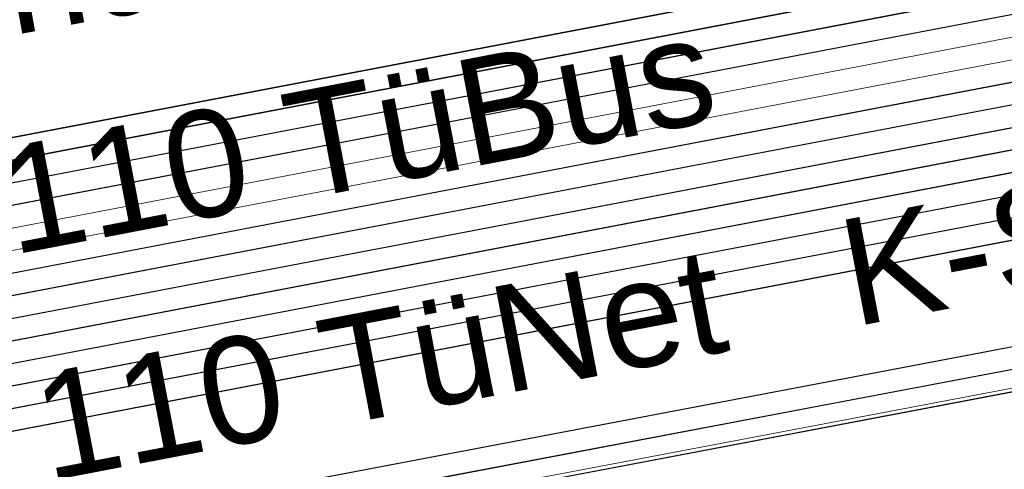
# Model space of a CAD drawing. Header units: metres. Extents: x -502 to 161, y -108 to 174.
# Tile 383 of 656: x -132.95 to -130.74, y -29.12 to -28.11. Entities that reach past the tile are written whole.
import ezdxf

# ---------------------------------------------------------------- set-up
doc = ezdxf.new("R2010")
doc.units = ezdxf.units.M
doc.header["$LTSCALE"] = 0.1
for name, color, linetype in [('BRI31-005.05-5p02-Koordinierung Lageplan 4. BA ZOB West 2022-06-15', 7, 'Continuous'), ('BRI31-005.06-5f07-Koordinierung Lageplan 4. BA ZOB Fernbusbahnh', 7, 'Continuous'), ('BRI32-005.02-5f05-Koordinierung Schemaplan 4 BA ZOB Teilbereich', 7, 'Continuous'), ('BRI32-005.03-5f06-Koordinierung Schemaplan 4 BA ZOB Teilbereich 2 Ost - Bahnhofsallee 2023-01-21', 7, 'Continuous')]:
    doc.layers.add(name, color=color, linetype=linetype)
doc.styles.add('Arial', font='arial.ttf')

msp = doc.modelspace()

# ---------------------------------------------------------------- linework, layer by layer
at = {"layer": 'BRI31-005.05-5p02-Koordinierung Lageplan 4. BA ZOB West 2022-06-15', "color": 190, "linetype": 'Continuous', "lineweight": 35, "true_color": 0x7f00ff, "transparency": 33554687, "flags": 128}
for points in [[(-55.7007, -13.3634), (-59.4327, -13.9934), (-61.4087, -14.3464), (-62.2647, -14.4984), (-62.6667, -14.5974), (-62.8907, -14.7334), (-63.5967, -15.2334), (-64.4177, -15.8004), (-64.8657, -15.8864), (-69.7037, -16.7484), (-75.4637, -17.6884), (-81.7337, -18.6534), (-88.9077, -20.0034), (-93.6827, -20.7334), (-98.9647, -21.6334), (-104.5957, -22.9234), (-121.8907, -26.2934), (-126.8117, -27.2034), (-150.4477, -31.7134), (-157.1307, -33.0134), (-162.7687, -32.1234), (-174.7807, -30.4434), (-178.1477, -29.6134), (-179.1357, -29.4334)], [(-93.6747, -20.7824), (-98.9547, -21.6824), (-104.5847, -22.9724), (-121.8807, -26.3424), (-126.8027, -27.2524), (-150.4387, -31.7624), (-150.7407, -31.8214), (-157.1297, -33.0644), (-162.7757, -32.1724), (-174.7877, -30.4934), (-178.1567, -29.6624), (-179.1357, -29.4844)]]:
    msp.add_lwpolyline(points, dxfattribs=at)
at = {"layer": 'BRI31-005.05-5p02-Koordinierung Lageplan 4. BA ZOB West 2022-06-15', "color": 250, "linetype": 'Continuous', "lineweight": 25, "true_color": 0x333333, "transparency": 33554687, "flags": 128}
for points in [[(-179.1357, -29.7394), (-178.2047, -29.9074), (-176.5237, -30.3244), (-174.8367, -30.8434), (-162.8247, -32.5154), (-157.1227, -33.4214), (-150.6707, -32.1644), (-150.3757, -32.1054), (-126.7397, -27.5954), (-121.8107, -26.6854), (-104.5117, -23.3154), (-93.6067, -21.1744), (-88.8337, -20.4444), (-81.6527, -19.0944), (-75.3827, -18.1294), (-69.6317, -17.1894), (-64.2647, -16.2324), (-63.2977, -15.6984), (-62.6077, -15.0894), (-62.1947, -14.8414), (-59.6597, -14.3864), (-59.3767, -14.3364), (-55.6447, -13.7064)], [(-55.6367, -13.7554), (-59.3687, -14.3854), (-59.6507, -14.4354), (-62.1767, -14.8894), (-62.5777, -15.1304), (-63.2687, -15.7394), (-64.2477, -16.2804), (-69.6237, -17.2384), (-75.3737, -18.1784), (-81.6437, -19.1434), (-88.8257, -20.4934), (-93.5977, -21.2234), (-104.5017, -23.3644), (-121.8007, -26.7344), (-126.7307, -27.6444), (-150.3667, -32.1544), (-150.6607, -32.2134), (-157.1217, -33.4724), (-162.8317, -32.5644), (-174.8437, -30.8934), (-176.5357, -30.3734), (-178.2147, -29.9564), (-179.1357, -29.7904)], [(-55.6287, -13.8044), (-59.3607, -14.4344), (-59.6427, -14.4844), (-62.1587, -14.9374), (-62.5477, -15.1714), (-63.2397, -15.7804), (-64.2307, -16.3284), (-69.6157, -17.2874), (-75.3647, -18.2274), (-81.6347, -19.1924), (-88.8177, -20.5424), (-93.5887, -21.2724), (-104.4917, -23.4134), (-121.7907, -26.7834), (-126.7217, -27.6934), (-150.3577, -32.2034), (-150.6507, -32.2624), (-157.1207, -33.5234), (-162.8387, -32.6134), (-174.8507, -30.9434), (-176.5477, -30.4224), (-178.2247, -30.0054), (-179.1357, -29.8414)], [(-55.6207, -13.8534), (-59.3527, -14.4834), (-59.6277, -14.5324), (-62.1407, -14.9854), (-62.5177, -15.2124), (-63.2107, -15.8214), (-64.2137, -16.3764), (-69.6077, -17.3364), (-75.3557, -18.2764), (-81.6257, -19.2414), (-88.8097, -20.5914), (-93.5797, -21.3214), (-104.4817, -23.4624), (-121.7807, -26.8324), (-126.7127, -27.7424), (-150.3487, -32.2524), (-150.6407, -32.3114), (-157.1197, -33.5744), (-162.8457, -32.6624), (-174.8577, -30.9934), (-176.5597, -30.4714), (-178.2347, -30.0544), (-179.1357, -29.8924)], [(-55.6127, -13.9024), (-59.3447, -14.5324), (-59.6247, -14.5824), (-62.1227, -15.0334), (-62.4877, -15.2534), (-63.1817, -15.8624), (-64.1967, -16.4244), (-69.5997, -17.3854), (-75.3467, -18.3254), (-81.6167, -19.2904), (-88.8017, -20.6404), (-93.5707, -21.3704), (-104.4717, -23.5114), (-121.7707, -26.8814), (-126.7037, -27.7914), (-150.3397, -32.3014), (-150.6307, -32.3604), (-157.1187, -33.6254), (-162.8527, -32.7114), (-174.8647, -31.0434), (-176.5717, -30.5204), (-178.2447, -30.1034), (-179.1357, -29.9434)], [(-55.6047, -13.9514), (-59.3367, -14.5814), (-62.1047, -15.0814), (-62.4577, -15.2944), (-63.1527, -15.9034), (-64.1797, -16.4724), (-69.5917, -17.4344), (-75.3377, -18.3744), (-81.6077, -19.3394), (-88.7937, -20.6894), (-93.5617, -21.4194), (-104.4617, -23.5604), (-121.7607, -26.9304), (-126.6947, -27.8404), (-150.3307, -32.3504), (-150.6207, -32.4094), (-157.1177, -33.6764), (-162.8597, -32.7604), (-174.8717, -31.0934), (-176.5837, -30.5694), (-178.2547, -30.1524), (-179.1357, -29.9944)], [(-56.5667, -14.3244), (-56.9487, -14.6244), (-57.8377, -15.3484), (-58.3257, -15.4954), (-59.9937, -15.7044), (-61.6697, -15.9144), (-63.7887, -16.4534), (-69.5837, -17.4834), (-75.3287, -18.4234), (-81.5687, -19.5644), (-84.6457, -20.1594), (-93.6297, -21.6994), (-104.3877, -23.8594), (-121.7187, -27.1554), (-122.6217, -27.3224), (-126.1537, -27.9814), (-137.6357, -30.1594), (-150.2927, -32.5534), (-151.8867, -32.8594), (-157.0417, -33.8394), (-163.2567, -32.9244), (-174.3647, -31.3244), (-178.3997, -30.6854)], [(-56.5467, -14.3734), (-56.9177, -14.6634), (-57.8137, -15.3934), (-58.3107, -15.5434), (-58.9957, -15.6304), (-59.9877, -15.7544), (-61.6607, -15.9634), (-63.7777, -16.5024), (-69.5757, -17.5324), (-75.3197, -18.4724), (-81.5597, -19.6134), (-84.6367, -20.2084), (-93.6207, -21.7484), (-104.3777, -23.9084), (-121.7097, -27.2044), (-122.6127, -27.3714), (-126.1447, -28.0304), (-137.6267, -30.2084), (-150.2837, -32.6024), (-151.8777, -32.9084), (-157.0407, -33.8904), (-163.2637, -32.9734), (-174.3717, -31.3734), (-178.4067, -30.7344)], [(-56.5277, -14.4214), (-56.8867, -14.7024), (-57.7897, -15.4384), (-58.2967, -15.5914), (-58.9897, -15.6804), (-59.9817, -15.8044), (-61.6517, -16.0124), (-63.7667, -16.5514), (-69.5677, -17.5814), (-75.3107, -18.5214), (-81.5507, -19.6624), (-84.6277, -20.2574), (-93.6117, -21.7974), (-104.3677, -23.9574), (-121.7007, -27.2534), (-122.6037, -27.4204), (-126.1357, -28.0794), (-137.6177, -30.2574), (-150.2747, -32.6514), (-151.8687, -32.9574), (-154.1107, -33.3844)], [(-62.5057, -14.9114), (-62.7017, -15.0274), (-63.4007, -15.5204), (-64.2987, -16.1364), (-69.6477, -17.0914), (-75.4007, -18.0314), (-81.6707, -18.9964), (-88.8497, -20.3464), (-93.6247, -21.0764), (-104.5317, -23.2174), (-121.8307, -26.5874), (-126.7577, -27.4974), (-150.3937, -32.0074), (-150.6907, -32.0664), (-157.1247, -33.3194), (-162.8107, -32.4174), (-174.8227, -30.7434), (-176.4997, -30.2264), (-178.1847, -29.8094), (-179.1357, -29.6374)], [(-62.4797, -14.9544), (-62.6747, -15.0694), (-63.3727, -15.5614), (-64.2817, -16.1844), (-69.6397, -17.1404), (-75.3917, -18.0804), (-81.6617, -19.0454), (-88.8417, -20.3954), (-93.6157, -21.1254), (-104.5217, -23.2664), (-121.8207, -26.6364), (-126.7487, -27.5464), (-150.3847, -32.0564), (-150.6807, -32.1154), (-157.1237, -33.3704), (-162.8177, -32.4664), (-174.8297, -30.7934), (-176.5117, -30.2754), (-178.1947, -29.8584), (-179.1357, -29.6884)], [(-93.6667, -20.8314), (-98.9447, -21.7314), (-104.5737, -23.0214), (-121.8707, -26.3914), (-126.7937, -27.3014), (-150.4297, -31.8114), (-150.7307, -31.8704), (-157.1287, -33.1154), (-162.7827, -32.2214), (-174.7947, -30.5434), (-178.1657, -29.7114), (-179.1357, -29.5354)], [(-93.6587, -20.8804), (-98.9347, -21.7804), (-104.5627, -23.0704), (-121.8607, -26.4404), (-126.7847, -27.3504), (-150.4207, -31.8604), (-150.7207, -31.9194), (-157.1277, -33.1664), (-162.7897, -32.2704), (-174.8017, -30.5934), (-178.1747, -29.7604), (-179.1357, -29.5864)]]:
    msp.add_lwpolyline(points, dxfattribs=at)
at = {"layer": 'BRI31-005.05-5p02-Koordinierung Lageplan 4. BA ZOB West 2022-06-15', "color": 116, "linetype": 'Continuous', "lineweight": 13, "true_color": 0x007f3f, "transparency": 33554687, "flags": 128}
for points in [[(-150.4307, -31.8114), (-126.7937, -27.3014), (-121.8697, -26.3914), (-104.5727, -23.0214), (-98.8977, -21.7234), (-93.6667, -20.8304)], [(-150.4217, -31.8604), (-126.7847, -27.3504), (-121.8597, -26.4404), (-104.5617, -23.0704), (-98.9347, -21.7804), (-93.6587, -20.8794)], [(-93.6347, -21.0284), (-98.8577, -21.9194), (-104.5307, -23.2174), (-121.8317, -26.5874), (-126.7577, -27.4974), (-150.3927, -32.0074)], [(-93.6267, -21.0774), (-98.8947, -21.9764), (-104.5197, -23.2664), (-121.8217, -26.6364), (-126.7487, -27.5464), (-150.3837, -32.0564)]]:
    msp.add_lwpolyline(points, dxfattribs=at)
at = {"layer": 'BRI31-005.05-5p02-Koordinierung Lageplan 4. BA ZOB West 2022-06-15', "color": 251, "linetype": 'Continuous', "lineweight": 13, "true_color": 0x5b5b5b, "transparency": 33554687, "flags": 128}
for points in [[(-93.6507, -20.9294), (-98.8777, -21.8214), (-104.5517, -23.1194), (-121.8507, -26.4894), (-126.7757, -27.3994), (-150.4117, -31.9094), (-150.7107, -31.9684), (-157.1267, -33.2174), (-162.7967, -32.3194), (-174.8087, -30.6434), (-176.5547, -29.7624), (-176.4667, -28.8414), (-176.3907, -28.5144)], [(-93.6427, -20.9784), (-98.9147, -21.8784), (-104.5407, -23.1684), (-121.8407, -26.5384), (-126.7667, -27.4484), (-150.4027, -31.9584), (-150.7007, -32.0174), (-157.1257, -33.2684), (-162.8037, -32.3684), (-174.8157, -30.6934), (-176.6607, -29.8214), (-176.5657, -28.8254), (-176.4877, -28.4914)]]:
    msp.add_lwpolyline(points, dxfattribs=at)
at = {"layer": 'BRI31-005.05-5p02-Koordinierung Lageplan 4. BA ZOB West 2022-06-15', "color": 35, "linetype": 'Continuous', "lineweight": 13, "true_color": 0x99724c, "transparency": 33554687, "flags": 128}
msp.add_lwpolyline([(-93.6127, -21.7884), (-104.3697, -23.9484), (-121.7017, -27.2444), (-122.6047, -27.4114), (-126.1367, -28.0704), (-137.6187, -30.2484), (-150.2757, -32.6424), (-151.8707, -32.9484), (-154.1167, -33.3754), (-154.2567, -33.5434), (-154.3317, -33.7634), (-154.1997, -34.4534), (-153.5657, -37.8804), (-153.2087, -40.8104), (-153.0367, -41.2454), (-151.5157, -44.7774), (-150.4287, -47.2014), (-149.9687, -47.5874), (-147.5347, -48.6044)], dxfattribs=at)
at = {"layer": 'BRI31-005.06-5f07-Koordinierung Lageplan 4. BA ZOB Fernbusbahnh', "color": 190, "linetype": 'Continuous', "lineweight": 30, "true_color": 0x7f00ff, "transparency": 33554687, "flags": 128}
for points in [[(-55.7007, -13.3634), (-59.4327, -13.9934), (-61.4087, -14.3464), (-62.2647, -14.4984), (-62.6667, -14.5974), (-62.8907, -14.7334), (-63.5967, -15.2334), (-64.4177, -15.8004), (-64.8657, -15.8864), (-69.7037, -16.7484), (-75.4637, -17.6884), (-81.7337, -18.6534), (-88.9077, -20.0034), (-93.6827, -20.7334), (-98.9647, -21.6334), (-104.5957, -22.9234), (-121.8907, -26.2934), (-126.8117, -27.2034), (-150.4477, -31.7134), (-157.1307, -33.0134), (-162.7687, -32.1234), (-174.7807, -30.4434), (-178.1477, -29.6134), (-179.1357, -29.4334)], [(-93.6747, -20.7824), (-98.9547, -21.6824), (-104.5847, -22.9724), (-121.8807, -26.3424), (-126.8027, -27.2524), (-150.4387, -31.7624), (-150.7407, -31.8214), (-157.1297, -33.0644), (-162.7757, -32.1724), (-174.7877, -30.4934), (-178.1567, -29.6624), (-179.1357, -29.4844)]]:
    msp.add_lwpolyline(points, dxfattribs=at)
at = {"layer": 'BRI31-005.06-5f07-Koordinierung Lageplan 4. BA ZOB Fernbusbahnh', "color": 250, "linetype": 'Continuous', "lineweight": 20, "true_color": 0x333333, "transparency": 33554687, "flags": 128}
for points in [[(-179.1357, -29.7394), (-178.2047, -29.9074), (-176.5237, -30.3244), (-174.8367, -30.8434), (-162.8247, -32.5154), (-157.1227, -33.4214), (-150.6707, -32.1644), (-150.3757, -32.1054), (-126.7397, -27.5954), (-121.8107, -26.6854), (-104.5117, -23.3154), (-93.6067, -21.1744), (-88.8337, -20.4444), (-81.6527, -19.0944), (-75.3827, -18.1294), (-69.6317, -17.1894), (-64.2647, -16.2324), (-63.2977, -15.6984), (-62.6077, -15.0894), (-62.1947, -14.8414), (-59.6597, -14.3864), (-59.3767, -14.3364), (-55.6447, -13.7064)], [(-55.6367, -13.7554), (-59.3687, -14.3854), (-59.6507, -14.4354), (-62.1767, -14.8894), (-62.5777, -15.1304), (-63.2687, -15.7394), (-64.2477, -16.2804), (-69.6237, -17.2384), (-75.3737, -18.1784), (-81.6437, -19.1434), (-88.8257, -20.4934), (-93.5977, -21.2234), (-104.5017, -23.3644), (-121.8007, -26.7344), (-126.7307, -27.6444), (-150.3667, -32.1544), (-150.6607, -32.2134), (-157.1217, -33.4724), (-162.8317, -32.5644), (-174.8437, -30.8934), (-176.5357, -30.3734), (-178.2147, -29.9564), (-179.1357, -29.7904)], [(-55.6287, -13.8044), (-59.3607, -14.4344), (-59.6427, -14.4844), (-62.1587, -14.9374), (-62.5477, -15.1714), (-63.2397, -15.7804), (-64.2307, -16.3284), (-69.6157, -17.2874), (-75.3647, -18.2274), (-81.6347, -19.1924), (-88.8177, -20.5424), (-93.5887, -21.2724), (-104.4917, -23.4134), (-121.7907, -26.7834), (-126.7217, -27.6934), (-150.3577, -32.2034), (-150.6507, -32.2624), (-157.1207, -33.5234), (-162.8387, -32.6134), (-174.8507, -30.9434), (-176.5477, -30.4224), (-178.2247, -30.0054), (-179.1357, -29.8414)], [(-55.6207, -13.8534), (-59.3527, -14.4834), (-59.6277, -14.5324), (-62.1407, -14.9854), (-62.5177, -15.2124), (-63.2107, -15.8214), (-64.2137, -16.3764), (-69.6077, -17.3364), (-75.3557, -18.2764), (-81.6257, -19.2414), (-88.8097, -20.5914), (-93.5797, -21.3214), (-104.4817, -23.4624), (-121.7807, -26.8324), (-126.7127, -27.7424), (-150.3487, -32.2524), (-150.6407, -32.3114), (-157.1197, -33.5744), (-162.8457, -32.6624), (-174.8577, -30.9934), (-176.5597, -30.4714), (-178.2347, -30.0544), (-179.1357, -29.8924)], [(-55.6127, -13.9024), (-59.3447, -14.5324), (-59.6247, -14.5824), (-62.1227, -15.0334), (-62.4877, -15.2534), (-63.1817, -15.8624), (-64.1967, -16.4244), (-69.5997, -17.3854), (-75.3467, -18.3254), (-81.6167, -19.2904), (-88.8017, -20.6404), (-93.5707, -21.3704), (-104.4717, -23.5114), (-121.7707, -26.8814), (-126.7037, -27.7914), (-150.3397, -32.3014), (-150.6307, -32.3604), (-157.1187, -33.6254), (-162.8527, -32.7114), (-174.8647, -31.0434), (-176.5717, -30.5204), (-178.2447, -30.1034), (-179.1357, -29.9434)], [(-55.6047, -13.9514), (-59.3367, -14.5814), (-62.1047, -15.0814), (-62.4577, -15.2944), (-63.1527, -15.9034), (-64.1797, -16.4724), (-69.5917, -17.4344), (-75.3377, -18.3744), (-81.6077, -19.3394), (-88.7937, -20.6894), (-93.5617, -21.4194), (-104.4617, -23.5604), (-121.7607, -26.9304), (-126.6947, -27.8404), (-150.3307, -32.3504), (-150.6207, -32.4094), (-157.1177, -33.6764), (-162.8597, -32.7604), (-174.8717, -31.0934), (-176.5837, -30.5694), (-178.2547, -30.1524), (-179.1357, -29.9944)], [(-56.5667, -14.3244), (-56.9487, -14.6244), (-57.8377, -15.3484), (-58.3257, -15.4954), (-59.9937, -15.7044), (-61.6697, -15.9144), (-63.7887, -16.4534), (-69.5837, -17.4834), (-75.3287, -18.4234), (-81.5687, -19.5644), (-84.6457, -20.1594), (-93.6297, -21.6994), (-104.3877, -23.8594), (-121.7187, -27.1554), (-122.6217, -27.3224), (-126.1537, -27.9814), (-137.6357, -30.1594), (-150.2927, -32.5534), (-151.8867, -32.8594), (-157.0417, -33.8394), (-163.2567, -32.9244), (-174.3647, -31.3244), (-178.3997, -30.6854)], [(-56.5467, -14.3734), (-56.9177, -14.6634), (-57.8137, -15.3934), (-58.3107, -15.5434), (-58.9957, -15.6304), (-59.9877, -15.7544), (-61.6607, -15.9634), (-63.7777, -16.5024), (-69.5757, -17.5324), (-75.3197, -18.4724), (-81.5597, -19.6134), (-84.6367, -20.2084), (-93.6207, -21.7484), (-104.3777, -23.9084), (-121.7097, -27.2044), (-122.6127, -27.3714), (-126.1447, -28.0304), (-137.6267, -30.2084), (-150.2837, -32.6024), (-151.8777, -32.9084), (-157.0407, -33.8904), (-163.2637, -32.9734), (-174.3717, -31.3734), (-178.4067, -30.7344)], [(-62.5057, -14.9114), (-62.7017, -15.0274), (-63.4007, -15.5204), (-64.2987, -16.1364), (-69.6477, -17.0914), (-75.4007, -18.0314), (-81.6707, -18.9964), (-88.8497, -20.3464), (-93.6247, -21.0764), (-104.5317, -23.2174), (-121.8307, -26.5874), (-126.7577, -27.4974), (-150.3937, -32.0074), (-150.6907, -32.0664), (-157.1247, -33.3194), (-162.8107, -32.4174), (-174.8227, -30.7434), (-176.4997, -30.2264), (-178.1847, -29.8094), (-179.1357, -29.6374)], [(-62.4797, -14.9544), (-62.6747, -15.0694), (-63.3727, -15.5614), (-64.2817, -16.1844), (-69.6397, -17.1404), (-75.3917, -18.0804), (-81.6617, -19.0454), (-88.8417, -20.3954), (-93.6157, -21.1254), (-104.5217, -23.2664), (-121.8207, -26.6364), (-126.7487, -27.5464), (-150.3847, -32.0564), (-150.6807, -32.1154), (-157.1237, -33.3704), (-162.8177, -32.4664), (-174.8297, -30.7934), (-176.5117, -30.2754), (-178.1947, -29.8584), (-179.1357, -29.6884)], [(-93.6667, -20.8314), (-98.9447, -21.7314), (-104.5737, -23.0214), (-121.8707, -26.3914), (-126.7937, -27.3014), (-150.4297, -31.8114), (-150.7307, -31.8704), (-157.1287, -33.1154), (-162.7827, -32.2214), (-174.7947, -30.5434), (-178.1657, -29.7114), (-179.1357, -29.5354)], [(-93.6587, -20.8804), (-98.9347, -21.7804), (-104.5627, -23.0704), (-121.8607, -26.4404), (-126.7847, -27.3504), (-150.4207, -31.8604), (-150.7207, -31.9194), (-157.1277, -33.1664), (-162.7897, -32.2704), (-174.8017, -30.5934), (-178.1747, -29.7604), (-179.1357, -29.5864)]]:
    msp.add_lwpolyline(points, dxfattribs=at)
at = {"layer": 'BRI32-005.02-5f05-Koordinierung Schemaplan 4 BA ZOB Teilbereich', "color": 190, "linetype": 'Continuous', "lineweight": 35, "true_color": 0x7f00ff, "transparency": 33554687, "flags": 128}
for points in [[(-55.7007, -13.3634), (-59.4327, -13.9934), (-61.4087, -14.3464), (-62.2647, -14.4984), (-62.6667, -14.5974), (-62.8907, -14.7334), (-63.5967, -15.2334), (-64.4177, -15.8004), (-64.8657, -15.8864), (-69.7037, -16.7484), (-75.4637, -17.6884), (-81.7337, -18.6534), (-88.9077, -20.0034), (-93.6827, -20.7334), (-98.9647, -21.6334), (-104.5957, -22.9234), (-121.8907, -26.2934), (-126.8117, -27.2034), (-150.4477, -31.7134), (-157.1307, -33.0134), (-162.7687, -32.1234), (-174.7807, -30.4434), (-178.1477, -29.6134), (-179.1357, -29.4334)], [(-93.6747, -20.7824), (-98.9547, -21.6824), (-104.5847, -22.9724), (-121.8807, -26.3424), (-126.8027, -27.2524), (-150.4387, -31.7624), (-150.7407, -31.8214), (-157.1297, -33.0644), (-162.7757, -32.1724), (-174.7877, -30.4934), (-178.1567, -29.6624), (-179.1357, -29.4844)]]:
    msp.add_lwpolyline(points, dxfattribs=at)
at = {"layer": 'BRI32-005.02-5f05-Koordinierung Schemaplan 4 BA ZOB Teilbereich', "color": 250, "linetype": 'Continuous', "lineweight": 25, "true_color": 0x333333, "transparency": 33554687, "flags": 128}
for points in [[(-179.1357, -29.7394), (-178.2047, -29.9074), (-176.5237, -30.3244), (-174.8367, -30.8434), (-162.8247, -32.5154), (-157.1227, -33.4214), (-150.6707, -32.1644), (-150.3757, -32.1054), (-126.7397, -27.5954), (-121.8107, -26.6854), (-104.5117, -23.3154), (-93.6067, -21.1744), (-88.8337, -20.4444), (-81.6527, -19.0944), (-75.3827, -18.1294), (-69.6317, -17.1894), (-64.2647, -16.2324), (-63.2977, -15.6984), (-62.6077, -15.0894), (-62.1947, -14.8414), (-59.6597, -14.3864), (-59.3767, -14.3364), (-55.6447, -13.7064)], [(-55.6367, -13.7554), (-59.3687, -14.3854), (-59.6507, -14.4354), (-62.1767, -14.8894), (-62.5777, -15.1304), (-63.2687, -15.7394), (-64.2477, -16.2804), (-69.6237, -17.2384), (-75.3737, -18.1784), (-81.6437, -19.1434), (-88.8257, -20.4934), (-93.5977, -21.2234), (-104.5017, -23.3644), (-121.8007, -26.7344), (-126.7307, -27.6444), (-150.3667, -32.1544), (-150.6607, -32.2134), (-157.1217, -33.4724), (-162.8317, -32.5644), (-174.8437, -30.8934), (-176.5357, -30.3734), (-178.2147, -29.9564), (-179.1357, -29.7904)], [(-55.6287, -13.8044), (-59.3607, -14.4344), (-59.6427, -14.4844), (-62.1587, -14.9374), (-62.5477, -15.1714), (-63.2397, -15.7804), (-64.2307, -16.3284), (-69.6157, -17.2874), (-75.3647, -18.2274), (-81.6347, -19.1924), (-88.8177, -20.5424), (-93.5887, -21.2724), (-104.4917, -23.4134), (-121.7907, -26.7834), (-126.7217, -27.6934), (-150.3577, -32.2034), (-150.6507, -32.2624), (-157.1207, -33.5234), (-162.8387, -32.6134), (-174.8507, -30.9434), (-176.5477, -30.4224), (-178.2247, -30.0054), (-179.1357, -29.8414)], [(-55.6207, -13.8534), (-59.3527, -14.4834), (-59.6277, -14.5324), (-62.1407, -14.9854), (-62.5177, -15.2124), (-63.2107, -15.8214), (-64.2137, -16.3764), (-69.6077, -17.3364), (-75.3557, -18.2764), (-81.6257, -19.2414), (-88.8097, -20.5914), (-93.5797, -21.3214), (-104.4817, -23.4624), (-121.7807, -26.8324), (-126.7127, -27.7424), (-150.3487, -32.2524), (-150.6407, -32.3114), (-157.1197, -33.5744), (-162.8457, -32.6624), (-174.8577, -30.9934), (-176.5597, -30.4714), (-178.2347, -30.0544), (-179.1357, -29.8924)], [(-55.6127, -13.9024), (-59.3447, -14.5324), (-59.6247, -14.5824), (-62.1227, -15.0334), (-62.4877, -15.2534), (-63.1817, -15.8624), (-64.1967, -16.4244), (-69.5997, -17.3854), (-75.3467, -18.3254), (-81.6167, -19.2904), (-88.8017, -20.6404), (-93.5707, -21.3704), (-104.4717, -23.5114), (-121.7707, -26.8814), (-126.7037, -27.7914), (-150.3397, -32.3014), (-150.6307, -32.3604), (-157.1187, -33.6254), (-162.8527, -32.7114), (-174.8647, -31.0434), (-176.5717, -30.5204), (-178.2447, -30.1034), (-179.1357, -29.9434)], [(-55.6047, -13.9514), (-59.3367, -14.5814), (-62.1047, -15.0814), (-62.4577, -15.2944), (-63.1527, -15.9034), (-64.1797, -16.4724), (-69.5917, -17.4344), (-75.3377, -18.3744), (-81.6077, -19.3394), (-88.7937, -20.6894), (-93.5617, -21.4194), (-104.4617, -23.5604), (-121.7607, -26.9304), (-126.6947, -27.8404), (-150.3307, -32.3504), (-150.6207, -32.4094), (-157.1177, -33.6764), (-162.8597, -32.7604), (-174.8717, -31.0934), (-176.5837, -30.5694), (-178.2547, -30.1524), (-179.1357, -29.9944)], [(-56.5667, -14.3244), (-56.9487, -14.6244), (-57.8377, -15.3484), (-58.3257, -15.4954), (-59.9937, -15.7044), (-61.6697, -15.9144), (-63.7887, -16.4534), (-69.5837, -17.4834), (-75.3287, -18.4234), (-81.5687, -19.5644), (-84.6457, -20.1594), (-93.6297, -21.6994), (-104.3877, -23.8594), (-121.7187, -27.1554), (-122.6217, -27.3224), (-126.1537, -27.9814), (-137.6357, -30.1594), (-150.2927, -32.5534), (-151.8867, -32.8594), (-157.0417, -33.8394), (-163.2567, -32.9244), (-174.3647, -31.3244), (-178.3997, -30.6854)], [(-56.5467, -14.3734), (-56.9177, -14.6634), (-57.8137, -15.3934), (-58.3107, -15.5434), (-58.9957, -15.6304), (-59.9877, -15.7544), (-61.6607, -15.9634), (-63.7777, -16.5024), (-69.5757, -17.5324), (-75.3197, -18.4724), (-81.5597, -19.6134), (-84.6367, -20.2084), (-93.6207, -21.7484), (-104.3777, -23.9084), (-121.7097, -27.2044), (-122.6127, -27.3714), (-126.1447, -28.0304), (-137.6267, -30.2084), (-150.2837, -32.6024), (-151.8777, -32.9084), (-157.0407, -33.8904), (-163.2637, -32.9734), (-174.3717, -31.3734), (-178.4067, -30.7344)], [(-56.5277, -14.4214), (-56.8867, -14.7024), (-57.7897, -15.4384), (-58.2967, -15.5914), (-58.9897, -15.6804), (-59.9817, -15.8044), (-61.6517, -16.0124), (-63.7667, -16.5514), (-69.5677, -17.5814), (-75.3107, -18.5214), (-81.5507, -19.6624), (-84.6277, -20.2574), (-93.6117, -21.7974), (-104.3677, -23.9574), (-121.7007, -27.2534), (-122.6037, -27.4204), (-126.1357, -28.0794), (-137.6177, -30.2574), (-150.2747, -32.6514), (-151.8687, -32.9574), (-154.1107, -33.3844)], [(-93.6667, -20.8314), (-98.9447, -21.7314), (-104.5737, -23.0214), (-121.8707, -26.3914), (-126.7937, -27.3014), (-150.4297, -31.8114), (-150.7307, -31.8704), (-157.1287, -33.1154), (-162.7827, -32.2214), (-174.7947, -30.5434), (-178.1657, -29.7114), (-179.1357, -29.5354)], [(-93.6587, -20.8804), (-98.9347, -21.7804), (-104.5627, -23.0704), (-121.8607, -26.4404), (-126.7847, -27.3504), (-150.4207, -31.8604), (-150.7207, -31.9194), (-157.1277, -33.1664), (-162.7897, -32.2704), (-174.8017, -30.5934), (-178.1747, -29.7604), (-179.1357, -29.5864)]]:
    msp.add_lwpolyline(points, dxfattribs=at)
at = {"layer": 'BRI32-005.02-5f05-Koordinierung Schemaplan 4 BA ZOB Teilbereich', "color": 116, "linetype": 'Continuous', "lineweight": 13, "true_color": 0x007f3f, "transparency": 33554687, "flags": 128}
for points in [[(-150.4307, -31.8114), (-126.7937, -27.3014), (-121.8697, -26.3914), (-104.5727, -23.0214), (-98.8977, -21.7234), (-93.6667, -20.8304)], [(-150.4217, -31.8604), (-126.7847, -27.3504), (-121.8597, -26.4404), (-104.5617, -23.0704), (-98.9347, -21.7804), (-93.6587, -20.8794)], [(-93.6347, -21.0284), (-98.8577, -21.9194), (-104.5307, -23.2174), (-121.8317, -26.5874), (-126.7577, -27.4974), (-150.3927, -32.0074)], [(-93.6267, -21.0774), (-98.8947, -21.9764), (-104.5197, -23.2664), (-121.8217, -26.6364), (-126.7487, -27.5464), (-150.3837, -32.0564)]]:
    msp.add_lwpolyline(points, dxfattribs=at)
at = {"layer": 'BRI32-005.02-5f05-Koordinierung Schemaplan 4 BA ZOB Teilbereich', "color": 251, "linetype": 'Continuous', "lineweight": 13, "true_color": 0x5b5b5b, "transparency": 33554687, "flags": 128}
for points in [[(-93.6507, -20.9294), (-98.8777, -21.8214), (-104.5517, -23.1194), (-121.8507, -26.4894), (-126.7757, -27.3994), (-150.4117, -31.9094), (-150.7107, -31.9684), (-157.1267, -33.2174), (-162.7967, -32.3194), (-174.8087, -30.6434), (-176.5547, -29.7624), (-176.4667, -28.8414), (-176.3907, -28.5144)], [(-93.6427, -20.9784), (-98.9147, -21.8784), (-104.5407, -23.1684), (-121.8407, -26.5384), (-126.7667, -27.4484), (-150.4027, -31.9584), (-150.7007, -32.0174), (-157.1257, -33.2684), (-162.8037, -32.3684), (-174.8157, -30.6934), (-176.6607, -29.8214), (-176.5657, -28.8254), (-176.4877, -28.4914)]]:
    msp.add_lwpolyline(points, dxfattribs=at)
at = {"layer": 'BRI32-005.02-5f05-Koordinierung Schemaplan 4 BA ZOB Teilbereich', "color": 35, "linetype": 'Continuous', "lineweight": 13, "true_color": 0x99724c, "transparency": 33554687, "flags": 128}
msp.add_lwpolyline([(-93.6127, -21.7884), (-104.3697, -23.9484), (-121.7017, -27.2444), (-122.6047, -27.4114), (-126.1367, -28.0704), (-137.6187, -30.2484), (-150.2757, -32.6424), (-151.8707, -32.9484), (-154.1167, -33.3754), (-154.2567, -33.5434), (-154.3317, -33.7634), (-154.1997, -34.4534), (-153.5657, -37.8804), (-153.2087, -40.8104), (-153.0367, -41.2454), (-151.5157, -44.7774), (-150.4287, -47.2014), (-149.9687, -47.5874), (-147.5347, -48.6044)], dxfattribs=at)
at = {"layer": 'BRI32-005.03-5f06-Koordinierung Schemaplan 4 BA ZOB Teilbereich 2 Ost - Bahnhofsallee 2023-01-21', "color": 190, "linetype": 'Continuous', "lineweight": 30, "true_color": 0x7f00ff, "transparency": 33554687, "flags": 128}
for points in [[(-55.7007, -13.3634), (-59.4327, -13.9934), (-61.4087, -14.3464), (-62.2647, -14.4984), (-62.6667, -14.5974), (-62.8907, -14.7334), (-63.5967, -15.2334), (-64.4177, -15.8004), (-64.8657, -15.8864), (-69.7037, -16.7484), (-75.4637, -17.6884), (-81.7337, -18.6534), (-88.9077, -20.0034), (-93.6827, -20.7334), (-98.9647, -21.6334), (-104.5957, -22.9234), (-121.8907, -26.2934), (-126.8117, -27.2034), (-150.4477, -31.7134), (-157.1307, -33.0134), (-162.7687, -32.1234), (-174.7807, -30.4434), (-178.1477, -29.6134), (-179.1357, -29.4334)], [(-93.6747, -20.7824), (-98.9547, -21.6824), (-104.5847, -22.9724), (-121.8807, -26.3424), (-126.8027, -27.2524), (-150.4387, -31.7624), (-150.7407, -31.8214), (-157.1297, -33.0644), (-162.7757, -32.1724), (-174.7877, -30.4934), (-178.1567, -29.6624), (-179.1357, -29.4844)]]:
    msp.add_lwpolyline(points, dxfattribs=at)
at = {"layer": 'BRI32-005.03-5f06-Koordinierung Schemaplan 4 BA ZOB Teilbereich 2 Ost - Bahnhofsallee 2023-01-21', "color": 250, "linetype": 'Continuous', "lineweight": 20, "true_color": 0x333333, "transparency": 33554687, "flags": 128}
for points in [[(-179.1357, -29.7394), (-178.2047, -29.9074), (-176.5237, -30.3244), (-174.8367, -30.8434), (-162.8247, -32.5154), (-157.1227, -33.4214), (-150.6707, -32.1644), (-150.3757, -32.1054), (-126.7397, -27.5954), (-121.8107, -26.6854), (-104.5117, -23.3154), (-93.6067, -21.1744), (-88.8337, -20.4444), (-81.6527, -19.0944), (-75.3827, -18.1294), (-69.6317, -17.1894), (-64.2647, -16.2324), (-63.2977, -15.6984), (-62.6077, -15.0894), (-62.1947, -14.8414), (-59.6597, -14.3864), (-59.3767, -14.3364), (-55.6447, -13.7064)], [(-55.6367, -13.7554), (-59.3687, -14.3854), (-59.6507, -14.4354), (-62.1767, -14.8894), (-62.5777, -15.1304), (-63.2687, -15.7394), (-64.2477, -16.2804), (-69.6237, -17.2384), (-75.3737, -18.1784), (-81.6437, -19.1434), (-88.8257, -20.4934), (-93.5977, -21.2234), (-104.5017, -23.3644), (-121.8007, -26.7344), (-126.7307, -27.6444), (-150.3667, -32.1544), (-150.6607, -32.2134), (-157.1217, -33.4724), (-162.8317, -32.5644), (-174.8437, -30.8934), (-176.5357, -30.3734), (-178.2147, -29.9564), (-179.1357, -29.7904)], [(-55.6287, -13.8044), (-59.3607, -14.4344), (-59.6427, -14.4844), (-62.1587, -14.9374), (-62.5477, -15.1714), (-63.2397, -15.7804), (-64.2307, -16.3284), (-69.6157, -17.2874), (-75.3647, -18.2274), (-81.6347, -19.1924), (-88.8177, -20.5424), (-93.5887, -21.2724), (-104.4917, -23.4134), (-121.7907, -26.7834), (-126.7217, -27.6934), (-150.3577, -32.2034), (-150.6507, -32.2624), (-157.1207, -33.5234), (-162.8387, -32.6134), (-174.8507, -30.9434), (-176.5477, -30.4224), (-178.2247, -30.0054), (-179.1357, -29.8414)], [(-55.6207, -13.8534), (-59.3527, -14.4834), (-59.6277, -14.5324), (-62.1407, -14.9854), (-62.5177, -15.2124), (-63.2107, -15.8214), (-64.2137, -16.3764), (-69.6077, -17.3364), (-75.3557, -18.2764), (-81.6257, -19.2414), (-88.8097, -20.5914), (-93.5797, -21.3214), (-104.4817, -23.4624), (-121.7807, -26.8324), (-126.7127, -27.7424), (-150.3487, -32.2524), (-150.6407, -32.3114), (-157.1197, -33.5744), (-162.8457, -32.6624), (-174.8577, -30.9934), (-176.5597, -30.4714), (-178.2347, -30.0544), (-179.1357, -29.8924)], [(-55.6127, -13.9024), (-59.3447, -14.5324), (-59.6247, -14.5824), (-62.1227, -15.0334), (-62.4877, -15.2534), (-63.1817, -15.8624), (-64.1967, -16.4244), (-69.5997, -17.3854), (-75.3467, -18.3254), (-81.6167, -19.2904), (-88.8017, -20.6404), (-93.5707, -21.3704), (-104.4717, -23.5114), (-121.7707, -26.8814), (-126.7037, -27.7914), (-150.3397, -32.3014), (-150.6307, -32.3604), (-157.1187, -33.6254), (-162.8527, -32.7114), (-174.8647, -31.0434), (-176.5717, -30.5204), (-178.2447, -30.1034), (-179.1357, -29.9434)], [(-55.6047, -13.9514), (-59.3367, -14.5814), (-62.1047, -15.0814), (-62.4577, -15.2944), (-63.1527, -15.9034), (-64.1797, -16.4724), (-69.5917, -17.4344), (-75.3377, -18.3744), (-81.6077, -19.3394), (-88.7937, -20.6894), (-93.5617, -21.4194), (-104.4617, -23.5604), (-121.7607, -26.9304), (-126.6947, -27.8404), (-150.3307, -32.3504), (-150.6207, -32.4094), (-157.1177, -33.6764), (-162.8597, -32.7604), (-174.8717, -31.0934), (-176.5837, -30.5694), (-178.2547, -30.1524), (-179.1357, -29.9944)], [(-56.5667, -14.3244), (-56.9487, -14.6244), (-57.8377, -15.3484), (-58.3257, -15.4954), (-59.9937, -15.7044), (-61.6697, -15.9144), (-63.7887, -16.4534), (-69.5837, -17.4834), (-75.3287, -18.4234), (-81.5687, -19.5644), (-84.6457, -20.1594), (-93.6297, -21.6994), (-104.3877, -23.8594), (-121.7187, -27.1554), (-122.6217, -27.3224), (-126.1537, -27.9814), (-137.6357, -30.1594), (-150.2927, -32.5534), (-151.8867, -32.8594), (-157.0417, -33.8394), (-163.2567, -32.9244), (-174.3647, -31.3244), (-178.3997, -30.6854)], [(-56.5467, -14.3734), (-56.9177, -14.6634), (-57.8137, -15.3934), (-58.3107, -15.5434), (-58.9957, -15.6304), (-59.9877, -15.7544), (-61.6607, -15.9634), (-63.7777, -16.5024), (-69.5757, -17.5324), (-75.3197, -18.4724), (-81.5597, -19.6134), (-84.6367, -20.2084), (-93.6207, -21.7484), (-104.3777, -23.9084), (-121.7097, -27.2044), (-122.6127, -27.3714), (-126.1447, -28.0304), (-137.6267, -30.2084), (-150.2837, -32.6024), (-151.8777, -32.9084), (-157.0407, -33.8904), (-163.2637, -32.9734), (-174.3717, -31.3734), (-178.4067, -30.7344)], [(-56.5277, -14.4214), (-56.8867, -14.7024), (-57.7897, -15.4384), (-58.2967, -15.5914), (-58.9897, -15.6804), (-59.9817, -15.8044), (-61.6517, -16.0124), (-63.7667, -16.5514), (-69.5677, -17.5814), (-75.3107, -18.5214), (-81.5507, -19.6624), (-84.6277, -20.2574), (-93.6117, -21.7974), (-104.3677, -23.9574), (-121.7007, -27.2534), (-122.6037, -27.4204), (-126.1357, -28.0794), (-137.6177, -30.2574), (-150.2747, -32.6514), (-151.8687, -32.9574), (-154.1107, -33.3844)], [(-62.5057, -14.9114), (-62.7017, -15.0274), (-63.4007, -15.5204), (-64.2987, -16.1364), (-69.6477, -17.0914), (-75.4007, -18.0314), (-81.6707, -18.9964), (-88.8497, -20.3464), (-93.6247, -21.0764), (-104.5317, -23.2174), (-121.8307, -26.5874), (-126.7577, -27.4974), (-150.3937, -32.0074), (-150.6907, -32.0664), (-157.1247, -33.3194), (-162.8107, -32.4174), (-174.8227, -30.7434), (-176.4997, -30.2264), (-178.1847, -29.8094), (-179.1357, -29.6374)], [(-62.4797, -14.9544), (-62.6747, -15.0694), (-63.3727, -15.5614), (-64.2817, -16.1844), (-69.6397, -17.1404), (-75.3917, -18.0804), (-81.6617, -19.0454), (-88.8417, -20.3954), (-93.6157, -21.1254), (-104.5217, -23.2664), (-121.8207, -26.6364), (-126.7487, -27.5464), (-150.3847, -32.0564), (-150.6807, -32.1154), (-157.1237, -33.3704), (-162.8177, -32.4664), (-174.8297, -30.7934), (-176.5117, -30.2754), (-178.1947, -29.8584), (-179.1357, -29.6884)], [(-93.6667, -20.8314), (-98.9447, -21.7314), (-104.5737, -23.0214), (-121.8707, -26.3914), (-126.7937, -27.3014), (-150.4297, -31.8114), (-150.7307, -31.8704), (-157.1287, -33.1154), (-162.7827, -32.2214), (-174.7947, -30.5434), (-178.1657, -29.7114), (-179.1357, -29.5354)], [(-93.6587, -20.8804), (-98.9347, -21.7804), (-104.5627, -23.0704), (-121.8607, -26.4404), (-126.7847, -27.3504), (-150.4207, -31.8604), (-150.7207, -31.9194), (-157.1277, -33.1664), (-162.7897, -32.2704), (-174.8017, -30.5934), (-178.1747, -29.7604), (-179.1357, -29.5864)]]:
    msp.add_lwpolyline(points, dxfattribs=at)
at = {"layer": 'BRI32-005.03-5f06-Koordinierung Schemaplan 4 BA ZOB Teilbereich 2 Ost - Bahnhofsallee 2023-01-21', "color": 116, "linetype": 'Continuous', "lineweight": 9, "true_color": 0x007f3f, "transparency": 33554687, "flags": 128}
for points in [[(-150.4307, -31.8114), (-126.7937, -27.3014), (-121.8697, -26.3914), (-104.5727, -23.0214), (-98.8977, -21.7234), (-93.6667, -20.8304)], [(-150.4217, -31.8604), (-126.7847, -27.3504), (-121.8597, -26.4404), (-104.5617, -23.0704), (-98.9347, -21.7804), (-93.6587, -20.8794)], [(-93.6347, -21.0284), (-98.8577, -21.9194), (-104.5307, -23.2174), (-121.8317, -26.5874), (-126.7577, -27.4974), (-150.3927, -32.0074)], [(-93.6267, -21.0774), (-98.8947, -21.9764), (-104.5197, -23.2664), (-121.8217, -26.6364), (-126.7487, -27.5464), (-150.3837, -32.0564)]]:
    msp.add_lwpolyline(points, dxfattribs=at)
at = {"layer": 'BRI32-005.03-5f06-Koordinierung Schemaplan 4 BA ZOB Teilbereich 2 Ost - Bahnhofsallee 2023-01-21', "color": 251, "linetype": 'Continuous', "lineweight": 9, "true_color": 0x5b5b5b, "transparency": 33554687, "flags": 128}
for points in [[(-93.6507, -20.9294), (-98.8777, -21.8214), (-104.5517, -23.1194), (-121.8507, -26.4894), (-126.7757, -27.3994), (-150.4117, -31.9094), (-150.7107, -31.9684), (-157.1267, -33.2174), (-162.7967, -32.3194), (-174.8087, -30.6434), (-176.5547, -29.7624), (-176.4667, -28.8414), (-176.3907, -28.5144)], [(-93.6427, -20.9784), (-98.9147, -21.8784), (-104.5407, -23.1684), (-121.8407, -26.5384), (-126.7667, -27.4484), (-150.4027, -31.9584), (-150.7007, -32.0174), (-157.1257, -33.2684), (-162.8037, -32.3684), (-174.8157, -30.6934), (-176.6607, -29.8214), (-176.5657, -28.8254), (-176.4877, -28.4914)]]:
    msp.add_lwpolyline(points, dxfattribs=at)
at = {"layer": 'BRI32-005.03-5f06-Koordinierung Schemaplan 4 BA ZOB Teilbereich 2 Ost - Bahnhofsallee 2023-01-21', "color": 35, "linetype": 'Continuous', "lineweight": 9, "true_color": 0x99724c, "transparency": 33554687, "flags": 128}
msp.add_lwpolyline([(-93.6127, -21.7884), (-104.3697, -23.9484), (-121.7017, -27.2444), (-122.6047, -27.4114), (-126.1367, -28.0704), (-137.6187, -30.2484), (-150.2757, -32.6424), (-151.8707, -32.9484), (-154.1167, -33.3754), (-154.2567, -33.5434), (-154.3317, -33.7634), (-154.1997, -34.4534), (-153.5657, -37.8804), (-153.2087, -40.8104), (-153.0367, -41.2454), (-151.5157, -44.7774), (-150.4287, -47.2014), (-149.9687, -47.5874), (-147.5347, -48.6044)], dxfattribs=at)

# ---------------------------------------------------------------- texts
at = {"layer": 'BRI31-005.05-5p02-Koordinierung Lageplan 4. BA ZOB West 2022-06-15', "color": 7, "transparency": 33554687, "insert": (-135.3753, -28.3411), "char_height": 0.24, "attachment_point": 1, "rotation": 10.278, "line_spacing_factor": 0.25, "style": 'Arial'}
msp.add_mtext('Hauptring Bestand 2 x da 110', dxfattribs=at)
at = {"layer": 'BRI31-005.05-5p02-Koordinierung Lageplan 4. BA ZOB West 2022-06-15', "color": 34, "true_color": 0x994c00, "transparency": 33554687, "insert": (-135.2212, -29.3521), "char_height": 0.24, "attachment_point": 1, "rotation": 10.8412, "line_spacing_factor": 0.25, "style": 'Arial'}
msp.add_mtext('Bestand 2 x da 110 TüNet   K-Schacht - TG', dxfattribs=at)
at = {"layer": 'BRI31-005.05-5p02-Koordinierung Lageplan 4. BA ZOB West 2022-06-15', "color": 251, "true_color": 0x5b5b5b, "transparency": 33554687, "insert": (-135.2998, -28.844), "char_height": 0.24, "attachment_point": 1, "rotation": 10.8419, "line_spacing_factor": 0.25, "style": 'Arial'}
msp.add_mtext('Bestand 2 x da 110 TüBus', dxfattribs=at)

doc.saveas('drawing.dxf')
